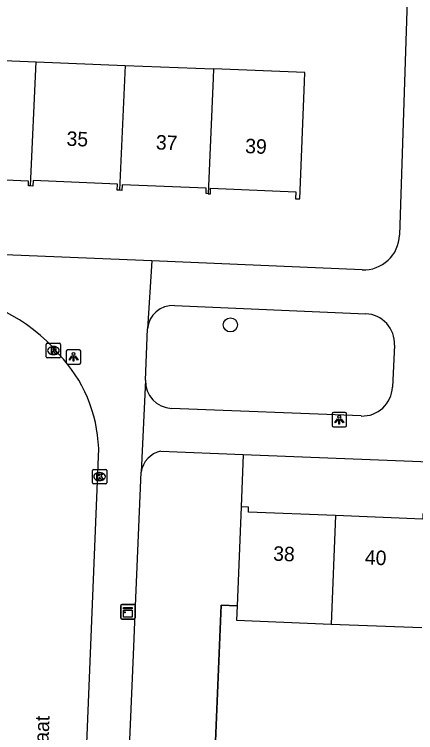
# Model space of a CAD drawing. Extents: x 160077 to 160945, y 386481 to 387498.
# Drawn here: x 160782.94 to 160810.7, y 387052.36 to 387101.98 of the extents above; entities that cross this region are included whole.
import ezdxf

# ---------------------------------------------------------------- set-up
doc = ezdxf.new("R2010")
doc.units = 0
for name, color, linetype in [('IMGEO_Boom', 7, 'Continuous'), ('IMGEO_Groenvoorziening', 7, 'Continuous'), ('IMGEO_Kast', 7, 'Continuous'), ('IMGEO_Kolk', 7, 'Continuous'), ('IMGEO_Lichtpunt', 7, 'Continuous'), ('IMGEO_Muur', 7, 'Continuous'), ('IMGEO_Openbare_ruimte_label', 7, 'Continuous'), ('IMGEO_Pand', 7, 'Continuous'), ('IMGEO_Pand_nummerreeks', 7, 'Continuous'), ('IMGEO_Rijbaan_lokaal_open', 7, 'Continuous'), ('IMGEO_Rioolput', 7, 'Continuous'), ('IMGEO_Voetpad_open', 7, 'Continuous')]:
    doc.layers.add(name, color=color, linetype=linetype)

msp = doc.modelspace()

# ---------------------------------------------------------------- linework, layer by layer
at = {"layer": 'IMGEO_Boom'}
msp.add_circle((160797.884, 387080.529), 0.489, dxfattribs=at)
at = {"layer": 'IMGEO_Groenvoorziening'}
for points in [[(160798.769, 387071.576), (160798.627, 387067.962)], [(160798.354, 387061.127), (160797.255, 387061.171), (160796.678, 387047.347)]]:
    msp.add_lwpolyline(points, dxfattribs=at)
at = {"layer": 'IMGEO_Kast'}
for p, q in [((160790.297, 387060.283), (160790.297, 387061.124)), ((160790.297, 387061.124), (160790.297, 387060.283)), ((160790.372, 387061.208), (160791.213, 387061.208)), ((160791.213, 387061.208), (160790.372, 387061.208)), ((160791.297, 387061.133), (160791.297, 387060.292)), ((160791.297, 387060.292), (160791.297, 387061.133)), ((160791.222, 387060.208), (160790.381, 387060.208)), ((160790.381, 387060.208), (160791.222, 387060.208))]:
    msp.add_line(p, q, dxfattribs=at)
for points in [[(160790.492, 387060.998), (160791.092, 387060.998), (160791.092, 387060.913), (160790.492, 387060.913), (160790.492, 387060.998)], [(160790.492, 387060.823), (160791.092, 387060.823), (160791.092, 387060.334), (160790.492, 387060.334), (160790.492, 387060.823)]]:
    msp.add_lwpolyline(points, dxfattribs=at)
msp.add_circle((160790.576, 387060.672), 0.0377, dxfattribs=at)
for centre, start, end in [((160790.375, 387061.13), 92.4484, 184.2845), ((160790.375, 387061.13), 92.4484, 184.2845), ((160791.219, 387061.13), 2.4484, 94.2845), ((160791.219, 387061.13), 2.4484, 94.2845), ((160790.375, 387060.286), 182.4484, 274.2845), ((160790.375, 387060.286), 182.4484, 274.2845), ((160791.219, 387060.286), 272.4484, 4.2845), ((160791.219, 387060.286), 272.4484, 4.2845)]:
    msp.add_arc(centre, 0.0779, start, end, dxfattribs=at)
at = {"layer": 'IMGEO_Kolk'}
for p, q in [((160788.337, 387069.622), (160788.337, 387070.474)), ((160788.412, 387070.548), (160789.264, 387070.548)), ((160789.338, 387070.474), (160789.338, 387069.622)), ((160788.825, 387070.328), (160788.85, 387070.328)), ((160789.264, 387069.548), (160788.412, 387069.548)), ((160788.848, 387069.768), (160788.823, 387069.768))]:
    msp.add_line(p, q, dxfattribs=at)
for points in [[(160788.337, 387069.622), (160788.337, 387070.474)], [(160788.412, 387070.548), (160789.264, 387070.548)], [(160789.338, 387070.474), (160789.338, 387069.622)], [(160788.658, 387070.248), (160788.781, 387070.248), (160788.781, 387070.097), (160788.911, 387070.248), (160789.075, 387070.248), (160788.929, 387070.097), (160789.082, 387069.848), (160788.93, 387069.848), (160788.845, 387070.012), (160788.781, 387069.945), (160788.781, 387069.848), (160788.658, 387069.848), (160788.658, 387070.248)], [(160789.264, 387069.548), (160788.412, 387069.548)]]:
    msp.add_lwpolyline(points, dxfattribs=at)
for centre, start, end in [((160788.414, 387070.472), 91.552, 178.448), ((160788.414, 387070.472), 91.552, 178.448), ((160789.262, 387070.472), 1.552, 88.448), ((160789.262, 387070.472), 1.552, 88.448), ((160788.414, 387069.624), 181.552, 268.448), ((160788.414, 387069.624), 181.552, 268.448), ((160789.262, 387069.624), 271.552, 358.448), ((160789.262, 387069.624), 271.552, 358.448)]:
    msp.add_arc(centre, 0.0765, start, end, dxfattribs=at)
for centre, major_axis, ratio, start_param, end_param in [((160788.824, 387070.048), (-0.387, 0.002), 0.722429, 4.712389, 7.853982), ((160788.849, 387070.048), (-0.39, 0.002), 0.717154, 1.570796, 4.712389)]:
    msp.add_ellipse(centre, major_axis=major_axis, ratio=ratio, start_param=start_param, end_param=end_param, dxfattribs=at)
at = {"layer": 'IMGEO_Lichtpunt'}
for p, q in [((160787.438, 387078.816), (160786.63, 387078.816)), ((160787.438, 387078.816), (160786.63, 387078.816)), ((160786.536, 387078.721), (160786.536, 387077.914)), ((160786.536, 387078.721), (160786.536, 387077.914)), ((160787.532, 387077.914), (160787.532, 387078.721)), ((160787.532, 387077.914), (160787.532, 387078.721)), ((160786.63, 387077.82), (160787.438, 387077.82)), ((160786.63, 387077.82), (160787.438, 387077.82)), ((160804.916, 387074.384), (160804.916, 387073.577)), ((160804.916, 387074.384), (160804.916, 387073.577)), ((160805.818, 387074.479), (160805.01, 387074.479)), ((160805.818, 387074.479), (160805.01, 387074.479)), ((160805.912, 387073.577), (160805.912, 387074.384)), ((160805.912, 387073.577), (160805.912, 387074.384)), ((160805.01, 387073.483), (160805.818, 387073.483)), ((160805.01, 387073.483), (160805.818, 387073.483))]:
    msp.add_line(p, q, dxfattribs=at)
for points in [[(160786.91, 387078.385), (160786.949, 387078.357), (160786.761, 387078.095), (160786.723, 387078.122), (160786.91, 387078.385)], [(160787.012, 387078.337), (160787.059, 387078.337), (160787.059, 387078.015), (160787.012, 387078.015), (160787.012, 387078.337)], [(160787.122, 387078.357), (160787.16, 387078.384), (160787.347, 387078.122), (160787.308, 387078.094), (160787.122, 387078.357)], [(160805.29, 387074.048), (160805.329, 387074.02), (160805.141, 387073.758), (160805.103, 387073.785), (160805.29, 387074.048)], [(160805.392, 387074), (160805.439, 387074), (160805.439, 387073.678), (160805.392, 387073.678), (160805.392, 387074)], [(160805.502, 387074.02), (160805.54, 387074.047), (160805.727, 387073.785), (160805.688, 387073.757), (160805.502, 387074.02)]]:
    msp.add_lwpolyline(points, dxfattribs=at)
for centre in [(160787.035, 387078.519), (160805.415, 387074.182)]:
    msp.add_circle(centre, 0.0994, dxfattribs=at)
for centre, start, end in [((160786.63, 387078.721), 90, 180), ((160786.63, 387078.721), 90, 180), ((160787.438, 387078.721), 0, 90), ((160787.438, 387078.721), 0, 90), ((160786.63, 387077.914), 180, 270), ((160786.63, 387077.914), 180, 270), ((160787.438, 387077.914), 270, 0), ((160787.438, 387077.914), 270, 360), ((160805.01, 387074.384), 90, 180), ((160805.01, 387074.384), 90, 180), ((160805.818, 387074.384), 0, 90), ((160805.818, 387074.384), 0, 90), ((160805.01, 387073.577), 180, 270), ((160805.01, 387073.577), 180, 270), ((160805.818, 387073.577), 270, 0), ((160805.818, 387073.577), 270, 360)]:
    msp.add_arc(centre, 0.0946, start, end, dxfattribs=at)
at = {"layer": 'IMGEO_Muur'}
msp.add_lwpolyline([(160796.678, 387047.347), (160797.255, 387061.171), (160798.354, 387061.127)], dxfattribs=at)
at = {"layer": 'IMGEO_Pand'}
for points in [[(160778.282, 387098.951), (160784.442, 387098.703)], [(160784.07, 387090.125), (160784.442, 387098.703)], [(160784.442, 387098.703), (160790.596, 387098.456)], [(160790.596, 387098.456), (160790.222, 387089.826)], [(160790.596, 387098.456), (160796.727, 387098.21)], [(160796.727, 387098.21), (160796.699, 387097.573), (160796.352, 387089.593)], [(160796.352, 387089.593), (160796.504, 387089.587), (160796.519, 387089.967), (160802.413, 387089.73), (160802.394, 387089.237), (160802.683, 387089.225), (160803.008, 387097.319), (160803.034, 387097.956), (160796.727, 387098.21)], [(160784.07, 387090.125), (160783.914, 387090.131), (160783.928, 387090.467), (160778.064, 387090.703), (160778.051, 387090.363), (160777.91, 387090.369)], [(160790.222, 387089.826), (160790.059, 387089.832), (160790.076, 387090.258), (160784.242, 387090.493), (160784.227, 387090.118), (160784.07, 387090.125)], [(160796.352, 387089.593), (160796.202, 387089.599), (160796.217, 387089.965), (160790.402, 387090.199), (160790.386, 387089.819), (160790.222, 387089.826)], [(160798.627, 387067.962), (160798.354, 387061.127)], [(160805.152, 387067.359), (160799.126, 387067.599), (160799.14, 387067.943), (160798.627, 387067.962)], [(160811.435, 387067.466), (160811.197, 387067.476), (160811.182, 387067.119), (160805.152, 387067.359)], [(160805.152, 387067.359), (160804.853, 387059.864)], [(160798.354, 387061.127), (160798.314, 387060.125), (160804.853, 387059.864)], [(160804.853, 387059.864), (160811.121, 387059.614)]]:
    msp.add_lwpolyline(points, dxfattribs=at)
at = {"layer": 'IMGEO_Rijbaan_lokaal_open'}
msp.add_lwpolyline([(160786.895, 387025.775), (160787.671, 387044.817), (160788.776, 387071.996)], dxfattribs=at)
for centre, radius, start, end in [((160777.169, 387071.091), 11.546, 39.9243, 87.9972), ((160778.885, 387071.646), 9.897, 2.026, 43.8365)]:
    msp.add_arc(centre, radius, start, end, dxfattribs=at)
at = {"layer": 'IMGEO_Rioolput'}
for p, q in [((160785.144, 387078.329), (160785.144, 387079.181)), ((160785.219, 387079.255), (160786.071, 387079.255)), ((160785.632, 387079.035), (160785.657, 387079.035)), ((160786.145, 387079.181), (160786.145, 387078.329)), ((160785.655, 387078.475), (160785.63, 387078.475)), ((160786.071, 387078.255), (160785.219, 387078.255))]:
    msp.add_line(p, q, dxfattribs=at)
for points in [[(160785.144, 387078.329), (160785.144, 387079.181)], [(160785.219, 387079.255), (160786.071, 387079.255)], [(160785.733, 387078.953), (160785.481, 387078.955), (160785.481, 387078.555)], [(160785.659, 387078.874), (160785.605, 387078.874), (160785.605, 387078.793)], [(160785.605, 387078.793), (160785.657, 387078.793)], [(160786.145, 387079.181), (160786.145, 387078.329)], [(160785.481, 387078.555), (160785.605, 387078.555), (160785.605, 387078.717), (160785.616, 387078.717)], [(160785.663, 387078.688), (160785.734, 387078.555), (160785.874, 387078.555), (160785.809, 387078.681)], [(160786.071, 387078.255), (160785.219, 387078.255)]]:
    msp.add_lwpolyline(points, dxfattribs=at)
for centre, radius, start, end in [((160785.221, 387079.179), 0.0765, 91.552, 178.448), ((160785.221, 387079.179), 0.0765, 91.552, 178.448), ((160785.641, 387078.982), 0.19, 274.7715, 282.9687), ((160785.665, 387078.778), 0.0964, 77.0061, 93.1865), ((160785.679, 387078.835), 0.0378, 276.6634, 79.6772), ((160785.732, 387078.843), 0.109, 350.3612, 89.416), ((160785.73, 387078.843), 0.112, 277.5842, 350.9817), ((160786.069, 387079.179), 0.0765, 1.552, 88.448), ((160786.069, 387079.179), 0.0765, 1.552, 88.448), ((160785.221, 387078.331), 0.0765, 181.552, 268.448), ((160785.221, 387078.331), 0.0765, 181.552, 268.448), ((160785.615, 387078.664), 0.0533, 26.0293, 88.6989), ((160785.714, 387078.628), 0.108, 29.5134, 73.7905), ((160786.069, 387078.331), 0.0765, 271.552, 358.448), ((160786.069, 387078.331), 0.0765, 271.552, 358.448)]:
    msp.add_arc(centre, radius, start, end, dxfattribs=at)
for centre, major_axis, ratio, start_param, end_param in [((160785.631, 387078.755), (-0.387, 0.002), 0.722429, 4.712389, 7.853982), ((160785.656, 387078.755), (-0.39, 0.002), 0.717154, 1.570796, 4.712389)]:
    msp.add_ellipse(centre, major_axis=major_axis, ratio=ratio, start_param=start_param, end_param=end_param, dxfattribs=at)
at = {"layer": 'IMGEO_Voetpad_open'}
for points in [[(160810.272, 387107.909), (160809.583, 387086.724)], [(160792.452, 387084.942), (160773.769, 387085.722)], [(160792.452, 387084.942), (160792.151, 387080.263)], [(160806.998, 387084.335), (160792.452, 387084.942)], [(160794.013, 387081.866), (160807.259, 387081.295)], [(160792.014, 387076.709), (160792.151, 387080.263)], [(160809.233, 387079.136), (160809.099, 387076.236)], [(160792.014, 387076.709), (160791.709, 387070.349)], [(160806.918, 387074.235), (160793.816, 387074.759)], [(160793.082, 387071.8), (160798.769, 387071.576)], [(160798.769, 387071.576), (160836.827, 387070.076)], [(160790.748, 387047.583), (160791.177, 387057.74), (160791.296, 387060.564), (160791.709, 387070.349)]]:
    msp.add_lwpolyline(points, dxfattribs=at)
for centre, radius, start, end in [((160807.104, 387086.813), 2.48, 267.5422, 357.9447), ((160793.919, 387080.092), 1.777, 86.982, 174.4685), ((160807.169, 387079.231), 2.066, 357.3645, 87.5096), ((160793.89, 387076.635), 1.878, 177.7438, 267.7385), ((160807.001, 387076.333), 2.1, 267.7285, 357.3423), ((160793.412, 387070.113), 1.719, 101.0562, 172.1081)]:
    msp.add_arc(centre, radius, start, end, dxfattribs=at)

# ---------------------------------------------------------------- texts
at = {"layer": 'IMGEO_Openbare_ruimte_label'}
msp.add_text('Waleweinstraat', height=1, rotation=87.4781, dxfattribs=at).set_placement((160784.979, 387044.375))
at = {"layer": 'IMGEO_Pand_nummerreeks'}
for s, rotation, p in [('35', 357.6405, (160786.537, 387092.906)), ('37', 357.6394, (160792.715, 387092.652)), ('39', 357.6394, (160798.892, 387092.397)), ('38', 357.6355, (160800.827, 387064.245)), ('40', 357.6355, (160807.169, 387063.983))]:
    msp.add_text(s, height=1, rotation=rotation, dxfattribs=at).set_placement(p)

doc.saveas('drawing.dxf')
